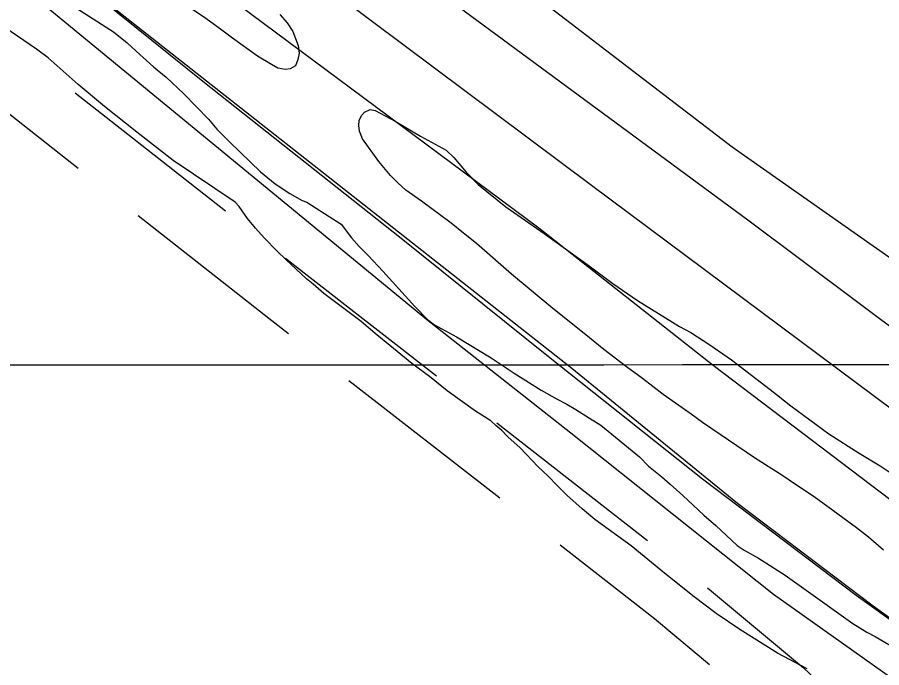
# Model space of a CAD drawing. Extents: x 3281947 to 3319794, y 715894 to 741249.
# Drawn here: x 3295617.7 to 3296069.7, y 727177 to 727517.1 of the extents above; entities that cross this region are included whole.
import ezdxf

# ---------------------------------------------------------------- set-up
doc = ezdxf.new("R2010")
doc.units = 0
for name, color, linetype in [('V-GRID-MAJR', 7, 'Continuous'), ('V-LEVE-TOET', 7, 'Continuous'), ('V-RAIL-TRAK', 7, 'Continuous'), ('V-ROAD-CNTR', 7, 'Continuous'), ('V-SITE-VEGE', 7, 'Continuous'), ('V-TOPO-SHOR', 7, 'Continuous')]:
    doc.layers.add(name, color=color, linetype=linetype)

msp = doc.modelspace()

# ---------------------------------------------------------------- linework, layer by layer
at = {"layer": 'V-GRID-MAJR'}
msp.add_spline([(3286082.416, 727332.685), (3291331.5, 727333.83), (3296580.583, 727335.738), (3301829.665, 727338.411), (3307078.748, 727341.846), (3312327.829, 727346.045), (3317576.91, 727351.008), (3317576.911, 727351.008)], degree=3, dxfattribs=at)
at = {"layer": 'V-LEVE-TOET'}
msp.add_lwpolyline([(3294339.333, 728953.241), (3294525.8200000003, 728735.311), (3294820.431, 728397.942), (3295066.951, 728144.465), (3295142.073, 728077.196), (3295249.755, 727995.93), (3295501.2, 727821.4770000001), (3295771.0160000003, 727618.393), (3295991.412, 727449.314), (3296227.3000000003, 727283.785), (3296424.93, 727134.377), (3296519.915, 727067.633), (3296613.484, 727019.527), (3296766.809, 726953.488), (3296839.116, 726924.549), (3296950.5130000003, 726885.4180000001), (3297245.627, 726779.975), (3297462.187, 726707.082), (3297806.423, 726592.939), (3298450.015, 726395.631), (3298660.974, 726329.951), (3298816.069, 726284.805), (3298975.772, 726263.867), (3299021.252, 726261.393)], dxfattribs=at)
at = {"layer": 'V-RAIL-TRAK'}
msp.add_lwpolyline([(3297650.744, 726527.973), (3297483.511, 726583.4), (3297476.607, 726585.6460000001), (3297319.966, 726637.2660000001), (3297100.793, 726710.453), (3296890.6520000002, 726780.2490000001), (3296813.645, 726807.9890000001), (3296740.085, 726835.267), (3296643.1920000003, 726875.702), (3296543.89, 726920.187), (3296445.4960000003, 726969.556), (3296361.319, 727015.921), (3296300.2090000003, 727051.718), (3296229.674, 727095.371), (3296145.72, 727150.6510000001), (3296056.378, 727214.757), (3295976.072, 727275.617), (3295893.792, 727340.955), (3295818.372, 727401.481), (3295714.807, 727483.555), (3295573.112, 727597.336), (3295474.8340000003, 727675.623), (3295388.132, 727745.316), (3295268.6950000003, 727840.8960000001)], dxfattribs=at)
at = {"layer": 'V-ROAD-CNTR'}
for p, q in [((3295570.848150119, 727500.0423546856), (3295649.4681578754, 727438.2465392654)), ((3295647.9170397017, 727477.6236261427), (3295726.537046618, 727415.8278113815)), ((3295791.131134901, 727327.2011809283), (3295870.027955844, 727265.7577966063)), ((3295868.406287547, 727305.0450635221), (3295947.3031085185, 727243.6016791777))]:
    msp.add_line(p, q, dxfattribs=at)
for points in [[(3294412.163138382, 728781.81040935), (3294690.134582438, 728464.3440442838), (3294780.047402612, 728360.742251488), (3294834.169294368, 728303.80136537), (3294878.676205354, 728257.7324575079), (3294924.307114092, 728208.4775560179), (3294973.3890159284, 728163.1126467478), (3295032.610897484, 728108.614755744), (3295124.611713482, 728032.6449076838), (3295333.013296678, 727871.0582308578), (3295637.860686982, 727638.7986953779), (3295917.933126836, 727429.387114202), (3296214.54053362, 727208.151556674), (3296344.21027428, 727112.4577480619), (3296384.007194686, 727086.589799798), (3296426.0671105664, 727061.934849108), (3296481.516999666, 727026.9749190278), (3296535.0978925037, 726997.1329787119), (3296611.6737393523, 726958.638055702), (3296710.173542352, 726916.745139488), (3296837.286288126, 726866.5882398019), (3297047.5098676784, 726794.5513838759), (3297275.8994108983, 726717.9755370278), (3297644.0696745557, 726594.2457844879)], [(3294297.187368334, 728619.079734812), (3294633.029696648, 728351.280270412), (3295063.6218354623, 728007.8199573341), (3295320.184322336, 727800.9573710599), (3295667.590627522, 727522.456928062), (3295906.848149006, 727334.2893043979), (3295994.2319742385, 727263.1284467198), (3296065.2648321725, 727209.425554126), (3296119.9237228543, 727169.96363305), (3296185.16559237, 727125.976721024), (3296278.1884063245, 727066.5798398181), (3296387.0011886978, 727005.4489620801), (3296471.784019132, 726957.0770588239), (3296571.182820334, 726911.877149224), (3296692.3935779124, 726859.140254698), (3296844.100274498, 726800.6063717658), (3297117.192728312, 726707.4925579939), (3297377.8322070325, 726624.0207249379), (3297593.479775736, 726551.1038707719), (3297846.01227067, 726465.9080411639)], [(3295680.916160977, 727413.5282130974), (3295749.243973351, 727359.8221273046), (3295759.572406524, 727351.778534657)], [(3295757.985049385, 727391.1094854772), (3295767.730026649, 727383.4498726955), (3295836.847559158, 727329.62241726)], [(3295901.5866842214, 727241.1804428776), (3295950.879898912, 727202.7917993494), (3295979.7054680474, 727178.7713941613)], [(3295978.62115498, 727218.7256015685), (3296028.8137286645, 727176.9000281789), (3296054.011750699, 727153.1004813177)]]:
    msp.add_lwpolyline(points, dxfattribs=at)
at = {"layer": 'V-SITE-VEGE'}
for points in [[(3295612.2, 727548.1510000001), (3295620.304, 727541.907), (3295639.881, 727527.599), (3295667.981, 727509.431), (3295675.096, 727503.7930000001), (3295679.833, 727499.3740000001), (3295688.916, 727491.131), (3295695.633, 727485.6950000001), (3295704.7120000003, 727477.055), (3295717.7290000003, 727463.802), (3295722.063, 727458.588), (3295728.768, 727451.76), (3295744.951, 727436.287), (3295748.703, 727433.068), (3295752.4590000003, 727430.049), (3295760.176, 727425.003), (3295766.711, 727421.361), (3295769.091, 727420.346), (3295774.039, 727417.314), (3295787.1010000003, 727408.838), (3295792.412, 727401.823), (3295796.551, 727397.207)], [(3295755.048, 727518.6020000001), (3295758.79, 727514.189), (3295761.735, 727509.583), (3295764.6550000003, 727502.392), (3295765.018, 727498.407), (3295764.389, 727495.03), (3295763.164, 727491.657), (3295760.365, 727490.09), (3295757.774, 727489.715), (3295753.999, 727490.547), (3295750.63, 727492.368), (3295743.307, 727496.812), (3295730.253, 727506.085), (3295724.717, 727510.314), (3295716.214, 727516.3640000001), (3295694.849, 727531.087)], [(3295772.489, 727377.52), (3295768.929, 727380.338), (3295758.073, 727390.387), (3295753.535, 727394.809), (3295746.8310000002, 727401.836), (3295742.2970000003, 727406.851), (3295738.162, 727411.865), (3295733.64, 727418.076), (3295731.6720000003, 727420.483), (3295699.224, 727442.2710000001), (3295680.249, 727456.9720000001), (3295663.253, 727470.46), (3295649.6210000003, 727481.931), (3295633.823, 727495.806), (3295627.693, 727500.439), (3295611.274, 727511.733)], [(3295796.323, 727460.505), (3295796.5470000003, 727463.091), (3295797.7630000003, 727465.67), (3295799.1720000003, 727467.447), (3295802.17, 727468.813), (3295804.755, 727468.392), (3295815.253, 727462.725), (3295828.518, 727454.8420000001), (3295841.988, 727447.555), (3295845.936, 727443.738), (3295852.434, 727436.115), (3295858.7460000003, 727429.691), (3295873.17, 727418.017), (3295893.151, 727404.103), (3295916.684, 727387.17), (3295929.14, 727377.905), (3295942, 727369.029), (3295963.971, 727355.496), (3295969.914, 727352.26), (3295979.808, 727345.7980000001), (3295991.082, 727337.934), (3296011.443, 727322.424), (3296022.117, 727313.966), (3296042.0870000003, 727299.26), (3296057.921, 727289.165), (3296068.808, 727282.497), (3296086.222, 727270.995)], [(3296070.602, 727238.493), (3296062.703, 727245.332), (3296056.575, 727250.1630000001), (3296034.428, 727266.287), (3296024.532, 727272.7440000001), (3296018.005, 727277.381), (3296003.161, 727286.67), (3295976.06, 727305.2270000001), (3295970.127, 727309.659), (3295955.49, 727319.942), (3295944.617, 727328.202), (3295936.312, 727334.248), (3295924.45, 727343.31), (3295914.176, 727351.762), (3295897.773, 727364.849), (3295876.04, 727382.759), (3295857.872, 727398.846), (3295850.954, 727404.281), (3295844.632, 727409.512), (3295829.009, 727421.001), (3295820.899, 727426.647), (3295816.754, 727430.4670000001), (3295812.808, 727434.282), (3295806.705, 727441.702), (3295798.251, 727453.523), (3295796.694, 727457.517), (3295796.323, 727460.505)], [(3295796.551, 727397.207), (3295801.284, 727392.388), (3295808.775, 727384.358), (3295825.528, 727365.895), (3295832.235, 727359.067), (3295835.792, 727356.2490000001), (3295847.2800000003, 727349.976), (3295865.495, 727339.064), (3295877.563, 727330.993), (3295891.617, 727322.111), (3295899.934, 727317.456), (3295905.0840000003, 727314.822), (3295909.838, 727311.9940000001), (3295916.963, 727307.55), (3295922.9, 727303.9130000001), (3295943.054, 727287.211), (3295947.787, 727282.392), (3295954.703, 727276.756), (3295959.0470000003, 727272.937), (3295965.7630000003, 727267.1020000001), (3295976.617, 727256.854), (3295982.9390000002, 727251.422), (3295994.191, 727240.971), (3295997.75, 727238.551), (3296005.2770000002, 727234.3030000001), (3296019.129, 727225.421), (3296054.5330000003, 727200.22), (3296061.857, 727195.578), (3296066.215, 727193.3470000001), (3296079.279, 727185.667)], [(3296030.633, 727176.351), (3296015.181, 727184.6510000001), (3295995.586, 727196.968), (3295983.1210000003, 727205.441), (3295971.657, 727214.104), (3295956.043, 727226.384), (3295938.653, 727240.674), (3295919.67, 727254.578), (3295913.1520000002, 727260.012), (3295905.056, 727267.2490000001), (3295900.122, 727272.072), (3295895.193, 727277.291), (3295890.062, 727282.116), (3295880.597, 727291.952), (3295874.278, 727297.783), (3295871.122, 727300.9940000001), (3295867.9620000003, 727303.612), (3295865.396, 727306.022), (3295857.2800000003, 727311.072), (3295842.448, 727321.755), (3295833.161, 727329.203), (3295824.066, 727336.052), (3295804.898, 727351.752), (3295797.591, 727357.988), (3295778.018, 727372.693), (3295772.489, 727377.52)]]:
    msp.add_lwpolyline(points, dxfattribs=at)
at = {"layer": 'V-TOPO-SHOR'}
for points in [[(3294597.318299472, 728608.2103751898), (3294667.150938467, 728530.1718724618), (3294849.6100373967, 728327.0563849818), (3294926.1109684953, 728251.8640947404), (3295046.477811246, 728134.662205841), (3295129.632600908, 728063.9892150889), (3295212.7681458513, 727995.5470070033), (3295459.7900402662, 727808.0473993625), (3295612.455119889, 727696.7015155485), (3295999.75732095, 727411.1348741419), (3296254.615821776, 727220.3564490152), (3296396.0403868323, 727118.9528636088), (3296499.2241086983, 727054.0300319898), (3296576.59024979, 727007.8475387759), (3296686.3893407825, 726951.905571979), (3296830.8232972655, 726889.5695503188), (3296965.112885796, 726839.4162320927), (3297132.8834590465, 726787.320801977), (3297189.9319971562, 726768.8498896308), (3297581.4736469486, 726638.3707553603), (3297723.532485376, 726592.7463589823)], [(3295302.7730130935, 727840.372868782), (3295580.651898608, 727634.1147377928), (3295667.5946322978, 727572.6897007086), (3295890.3246896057, 727407.0545901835), (3295981.5732741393, 727335.128549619), (3296125.8359423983, 727225.7225172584), (3296239.37662265, 727135.0201189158), (3296293.4171715, 727100.7104271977), (3296480.910309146, 726988.5158945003), (3296654.4867005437, 726901.4928625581), (3296724.296935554, 726871.534474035), (3297092.110832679, 726745.6152319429)], [(3297448.7836061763, 726567.4360361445), (3297091.5752529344, 726685.5431589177), (3296915.092185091, 726743.0342964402), (3296817.830257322, 726779.0787519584), (3296732.213974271, 726808.9007834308), (3296603.1399600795, 726867.8547286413), (3296485.738862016, 726917.4250401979), (3296446.6869768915, 726924.4648485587), (3296430.899109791, 726922.221018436), (3296424.558509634, 726924.2739486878), (3296414.9567046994, 726937.8907094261), (3296353.4763668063, 726979.5129236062), (3296242.1704262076, 727055.4811913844), (3296163.730308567, 727108.5490599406), (3296013.167947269, 727215.2662081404), (3295907.0579655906, 727299.7098205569), (3295831.724514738, 727359.1273797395), (3295585.494087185, 727561.4432786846), (3295270.4253469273, 727803.2102854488)]]:
    msp.add_lwpolyline(points, dxfattribs=at)

doc.saveas('drawing.dxf')
